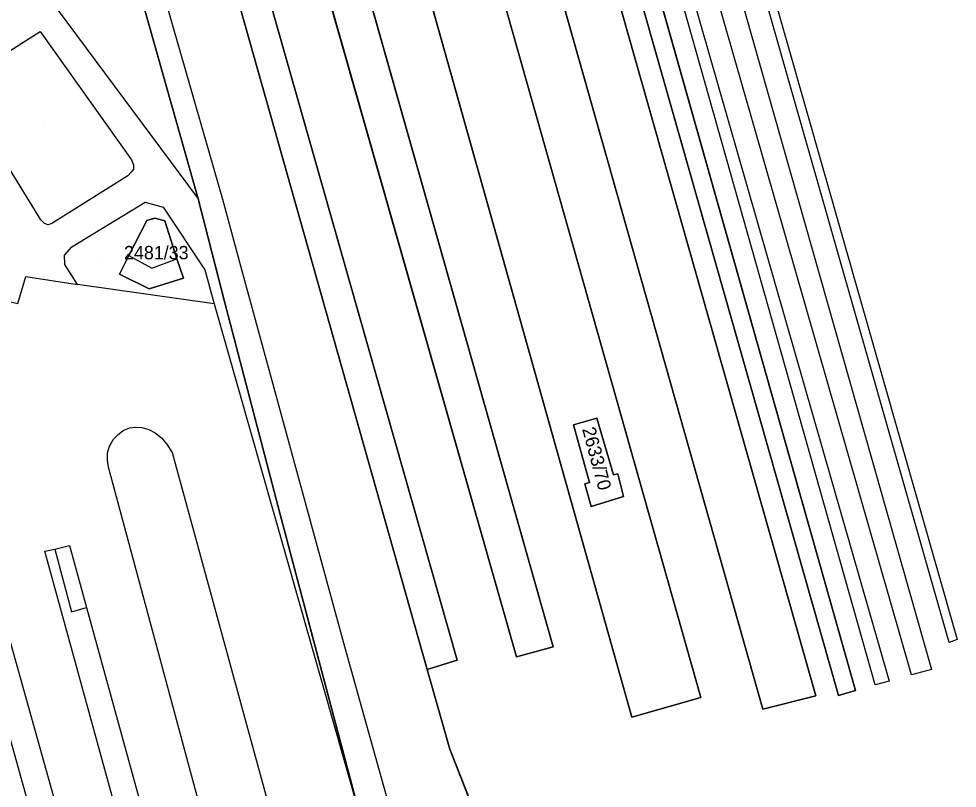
# Model space of a CAD drawing. Extents: x -263423 to -261326, y -1240067 to -1237864.
# Drawn here: x -262049.1 to -261908.6, y -1239587.9 to -1239472.8 of the extents above; entities that cross this region are included whole.
import ezdxf

# ---------------------------------------------------------------- set-up
doc = ezdxf.new("R2010")
doc.units = 0
for name, color, linetype in [('body_kn', 7, 'Continuous'), ('kladpar_druhypozemkov', 7, 'Continuous'), ('kladpar_hranice', 7, 'Continuous'), ('kladpar_parcelnecisla', 7, 'Continuous'), ('kladpar_plochy', 7, 'Continuous'), ('zappar_hrandruhpozemk', 7, 'Continuous')]:
    doc.layers.add(name, color=color, linetype=linetype)

msp = doc.modelspace()

# ---------------------------------------------------------------- linework, layer by layer
at = {"layer": 'body_kn'}
for p, q in [((-262045.88, -1239474.69), (-262045.88, -1239474.69)), ((-262032.19, -1239493.87), (-262032.19, -1239493.87)), ((-262031.93, -1239494.63), (-262031.93, -1239494.63)), ((-262031.93, -1239495.27), (-262031.93, -1239495.27)), ((-262032.75, -1239496.29), (-262032.75, -1239496.29)), ((-262032.24, -1239495.71), (-262032.24, -1239495.71)), ((-262022.24, -1239499.73), (-262022.24, -1239499.73)), ((-262018.57, -1239499.76), (-262018.57, -1239499.76)), ((-262018.57, -1239499.76), (-262018.57, -1239499.76)), ((-262030.17, -1239500.24), (-262030.17, -1239500.24)), ((-262027.45, -1239500.96), (-262027.45, -1239500.96)), ((-262045.8, -1239502.85), (-262045.8, -1239502.85)), ((-262045.23, -1239503.42), (-262045.23, -1239503.42)), ((-262044.66, -1239503.62), (-262044.66, -1239503.62)), ((-262044.15, -1239503.43), (-262044.15, -1239503.43)), ((-262029.94, -1239502.97), (-262029.94, -1239502.97)), ((-262028.74, -1239502.6), (-262028.74, -1239502.6)), ((-262027.22, -1239502.99), (-262027.22, -1239502.99)), ((-262027.22, -1239502.99), (-262027.22, -1239502.99)), ((-262042.23, -1239508.15), (-262042.23, -1239508.15)), ((-262041.14, -1239506.88), (-262041.14, -1239506.88)), ((-262042.17, -1239509.54), (-262042.17, -1239509.54)), ((-262032.59, -1239508.22), (-262032.59, -1239508.22)), ((-262032.59, -1239508.22), (-262032.59, -1239508.22)), ((-262025.43, -1239508.72), (-262025.43, -1239508.72)), ((-262034.01, -1239511.01), (-262034.01, -1239511.01)), ((-262029.18, -1239510.09), (-262029.18, -1239510.09)), ((-262029.18, -1239510.09), (-262029.18, -1239510.09)), ((-262021.25, -1239510.35), (-262021.25, -1239510.35)), ((-262015.92, -1239509.75), (-262015.92, -1239509.75)), ((-262048.02, -1239511.34), (-262048.02, -1239511.34)), ((-262024.43, -1239511.59), (-262024.43, -1239511.59)), ((-262040.3, -1239512.54), (-262040.3, -1239512.54)), ((-262040.3, -1239512.54), (-262040.3, -1239512.54)), ((-262029.58, -1239513.2), (-262029.58, -1239513.2)), ((-262019.84, -1239515.44), (-262019.84, -1239515.44)), ((-262018.25, -1239515.26), (-262018.25, -1239515.26)), ((-261962.56, -1239532.53), (-261962.56, -1239532.53)), ((-261962.56, -1239532.53), (-261962.56, -1239532.53)), ((-262033.44, -1239534.39), (-262033.44, -1239534.39)), ((-262032.49, -1239534.01), (-262032.49, -1239534.01)), ((-262031.66, -1239533.89), (-262031.66, -1239533.89)), ((-262030.65, -1239533.96), (-262030.65, -1239533.96)), ((-262029.63, -1239534.23), (-262029.63, -1239534.23)), ((-262028.69, -1239534.74), (-262028.69, -1239534.74)), ((-261966.09, -1239533.52), (-261966.09, -1239533.52)), ((-262034.91, -1239535.71), (-262034.91, -1239535.71)), ((-262034.27, -1239535.02), (-262034.27, -1239535.02)), ((-262027.74, -1239535.51), (-262027.74, -1239535.51)), ((-262035.49, -1239536.72), (-262035.49, -1239536.72)), ((-262026.99, -1239536.41), (-262026.99, -1239536.41)), ((-262026.11, -1239537.68), (-262026.11, -1239537.68)), ((-262026.11, -1239537.68), (-262026.11, -1239537.68)), ((-262035.82, -1239538.81), (-262035.82, -1239538.81)), ((-262035.81, -1239537.73), (-262035.81, -1239537.73)), ((-262035.64, -1239539.9), (-262035.64, -1239539.9)), ((-261960.1, -1239541.05), (-261960.1, -1239541.05)), ((-261959.46, -1239540.87), (-261959.46, -1239540.87)), ((-261964.36, -1239542.38), (-261964.36, -1239542.38)), ((-261963.68, -1239542.19), (-261963.68, -1239542.19)), ((-261958.59, -1239544.28), (-261958.59, -1239544.28)), ((-261963.42, -1239545.77), (-261963.42, -1239545.77)), ((-262010.02, -1239546.77), (-262010.02, -1239546.77)), ((-262041.51, -1239551.6), (-262041.51, -1239551.6)), ((-262045.2, -1239552.46), (-262045.2, -1239552.46)), ((-262045.2, -1239552.46), (-262045.2, -1239552.46)), ((-262043.67, -1239552.15), (-262043.67, -1239552.15)), ((-262043.67, -1239552.15), (-262043.67, -1239552.15)), ((-262041.21, -1239561.51), (-262041.21, -1239561.51)), ((-262038.93, -1239560.89), (-262038.93, -1239560.89)), ((-262038.93, -1239560.89), (-262038.93, -1239560.89)), ((-261908.65, -1239565.68), (-261908.65, -1239565.68)), ((-261908.65, -1239565.68), (-261908.65, -1239565.68)), ((-262000.36, -1239566.73), (-262000.36, -1239566.73)), ((-261969.12, -1239566.77), (-261969.12, -1239566.77)), ((-261969.12, -1239566.77), (-261969.12, -1239566.77)), ((-261909.86, -1239566.12), (-261909.86, -1239566.12)), ((-261909.86, -1239566.12), (-261909.86, -1239566.12)), ((-261974.58, -1239568.27), (-261974.58, -1239568.27)), ((-261983.5, -1239568.76), (-261983.5, -1239568.76)), ((-261987.99, -1239570.16), (-261987.99, -1239570.16)), ((-261915.48, -1239570.96), (-261915.48, -1239570.96)), ((-261915.48, -1239570.96), (-261915.48, -1239570.96)), ((-261912.49, -1239570.16), (-261912.49, -1239570.16)), ((-261912.49, -1239570.16), (-261912.49, -1239570.16)), ((-261920.95, -1239572.44), (-261920.95, -1239572.44)), ((-261920.95, -1239572.44), (-261920.95, -1239572.44)), ((-261918.85, -1239571.89), (-261918.85, -1239571.89)), ((-261918.85, -1239571.89), (-261918.85, -1239571.89)), ((-261929.83, -1239574.1), (-261929.83, -1239574.1)), ((-261926.4, -1239574.07), (-261926.4, -1239574.07)), ((-261923.86, -1239573.32), (-261923.86, -1239573.32)), ((-261923.86, -1239573.32), (-261923.86, -1239573.32)), ((-261947.03, -1239574.35), (-261947.03, -1239574.35)), ((-261947.03, -1239574.35), (-261947.03, -1239574.35)), ((-261937.76, -1239576.09), (-261937.76, -1239576.09)), ((-261957.35, -1239577.3), (-261957.35, -1239577.3)), ((-261984.6, -1239582.08), (-261984.6, -1239582.08))]:
    msp.add_line(p, q, dxfattribs=at)
at = {"layer": 'kladpar_druhypozemkov'}
for p, q in [((-262045.24, -1239488.49), (-262045.24, -1239488.49)), ((-262028.62, -1239506.66), (-262028.62, -1239506.66)), ((-262036.69, -1239508.92), (-262036.69, -1239508.92)), ((-261964.48, -1239534.17), (-261964.48, -1239534.17))]:
    msp.add_line(p, q, dxfattribs=at)
at = {"layer": 'kladpar_hranice'}
msp.add_line((-262060.61, -1239172.5), (-261947.03, -1239574.35), dxfattribs=at)
for points in [[(-261926.4, -1239574.07), (-261923.86, -1239573.32), (-262000.7, -1239301.44), (-262002.96, -1239302.03), (-262000.33, -1239311.23), (-262004.45, -1239312.3), (-262007.68, -1239305.2), (-262047.14, -1239165.37), (-262053.47, -1239167.16), (-261937.76, -1239576.09), (-261929.83, -1239574.1), (-261972.86, -1239422.29), (-261969.75, -1239421.44), (-261926.4, -1239574.07)], [(-261923.86, -1239573.32), (-261926.4, -1239574.07), (-261969.75, -1239421.44), (-261972.86, -1239422.29), (-261929.83, -1239574.1), (-261937.76, -1239576.09), (-262053.47, -1239167.16), (-262047.14, -1239165.37), (-262007.68, -1239305.2), (-262004.45, -1239312.3), (-262000.33, -1239311.23), (-262002.96, -1239302.03), (-262000.7, -1239301.44), (-261923.86, -1239573.32)], [(-261947.03, -1239574.35), (-262060.61, -1239172.5), (-262070.24, -1239175.71), (-261957.35, -1239577.3), (-261947.03, -1239574.35)], [(-261947.03, -1239574.35), (-261957.35, -1239577.3), (-262070.24, -1239175.71), (-262060.61, -1239172.5)], [(-261962.94, -1239636.94), (-261984.6, -1239582.08), (-261987.99, -1239570.16), (-261983.5, -1239568.76), (-262020.88, -1239437.04), (-262012.64, -1239434.66), (-261974.58, -1239568.27), (-261969.12, -1239566.77), (-262077.72, -1239183.39)], [(-262077.72, -1239183.39), (-261969.12, -1239566.77)], [(-261969.12, -1239566.77), (-261974.58, -1239568.27), (-262012.64, -1239434.66), (-262020.88, -1239437.04), (-261983.5, -1239568.76), (-261987.99, -1239570.16), (-262024.79, -1239439.8), (-262026.34, -1239434.3), (-262025.67, -1239434.11), (-262029.92, -1239420.82), (-262025.28, -1239419.52), (-262025.9, -1239417.33), (-262022.05, -1239416.25), (-262027.03, -1239398.49), (-262030.88, -1239399.57), (-262051.05, -1239327.64)], [(-261997.54, -1239593.87), (-262010.02, -1239546.77), (-262018.25, -1239515.26), (-262022.24, -1239499.73), (-262034.85, -1239455.03), (-262037.65, -1239453.57), (-262038.5, -1239450.51), (-262034.46, -1239449.25), (-262034.02, -1239449.08), (-262031.38, -1239448.15), (-262027.51, -1239446.99), (-262027.07, -1239446.47), (-262026.77, -1239446.38), (-262026.3, -1239442.17), (-262024.79, -1239439.8), (-261987.99, -1239570.16), (-261984.6, -1239582.08), (-261962.94, -1239636.94)], [(-262049.1, -1239451.77), (-262044.02, -1239449.25), (-262037.65, -1239453.57), (-262034.85, -1239455.03), (-262022.24, -1239499.73), (-262018.25, -1239515.26), (-262010.02, -1239546.77), (-261997.54, -1239593.87)], [(-262027.22, -1239502.99), (-262025.43, -1239508.72), (-262024.43, -1239511.59), (-262029.58, -1239513.2), (-262034.01, -1239511.01), (-262032.59, -1239508.22), (-262029.94, -1239502.97), (-262028.74, -1239502.6), (-262027.22, -1239502.99)], [(-262024.43, -1239511.59), (-262025.43, -1239508.72), (-262027.22, -1239502.99), (-262028.74, -1239502.6), (-262029.94, -1239502.97), (-262032.59, -1239508.22), (-262034.01, -1239511.01), (-262029.58, -1239513.2), (-262024.43, -1239511.59)], [(-261962.56, -1239532.53), (-261966.09, -1239533.52), (-261963.68, -1239542.19), (-261964.36, -1239542.38), (-261963.42, -1239545.77), (-261958.59, -1239544.28), (-261959.46, -1239540.87), (-261960.1, -1239541.05), (-261962.56, -1239532.53)], [(-261962.56, -1239532.53), (-261960.1, -1239541.05), (-261959.46, -1239540.87), (-261958.59, -1239544.28), (-261963.42, -1239545.77), (-261964.36, -1239542.38), (-261963.68, -1239542.19), (-261966.09, -1239533.52), (-261962.56, -1239532.53)]]:
    msp.add_lwpolyline(points, dxfattribs=at)
at = {"layer": 'kladpar_plochy'}
for p, q in [((-262053.47, -1239167.16), (-261937.76, -1239576.09)), ((-261947.03, -1239574.35), (-262060.61, -1239172.5)), ((-262060.61, -1239172.5), (-261947.03, -1239574.35)), ((-262070.24, -1239175.71), (-261957.35, -1239577.3)), ((-261957.35, -1239577.3), (-262070.24, -1239175.71)), ((-261969.12, -1239566.77), (-262077.72, -1239183.39)), ((-261923.86, -1239573.32), (-262000.7, -1239301.44)), ((-261929.83, -1239574.1), (-261972.86, -1239422.29)), ((-261969.75, -1239421.44), (-261926.4, -1239574.07)), ((-262012.64, -1239434.66), (-261974.58, -1239568.27)), ((-261983.5, -1239568.76), (-262020.88, -1239437.04)), ((-262034.85, -1239455.03), (-262022.24, -1239499.73)), ((-262022.24, -1239499.73), (-262018.25, -1239515.26)), ((-262029.94, -1239502.97), (-262032.59, -1239508.22)), ((-262028.74, -1239502.6), (-262029.94, -1239502.97)), ((-262027.22, -1239502.99), (-262028.74, -1239502.6)), ((-262025.43, -1239508.72), (-262027.22, -1239502.99)), ((-262032.59, -1239508.22), (-262034.01, -1239511.01)), ((-262024.43, -1239511.59), (-262025.43, -1239508.72)), ((-262034.01, -1239511.01), (-262029.58, -1239513.2)), ((-262029.58, -1239513.2), (-262024.43, -1239511.59)), ((-262018.25, -1239515.26), (-262010.02, -1239546.77)), ((-261962.56, -1239532.53), (-261966.09, -1239533.52)), ((-261960.1, -1239541.05), (-261962.56, -1239532.53)), ((-261966.09, -1239533.52), (-261963.68, -1239542.19)), ((-261959.46, -1239540.87), (-261960.1, -1239541.05)), ((-261958.59, -1239544.28), (-261959.46, -1239540.87)), ((-261963.68, -1239542.19), (-261964.36, -1239542.38)), ((-261964.36, -1239542.38), (-261963.42, -1239545.77)), ((-261963.42, -1239545.77), (-261958.59, -1239544.28)), ((-262010.02, -1239546.77), (-261997.54, -1239593.87)), ((-261974.58, -1239568.27), (-261969.12, -1239566.77)), ((-261987.99, -1239570.16), (-261983.5, -1239568.76)), ((-261984.6, -1239582.08), (-261987.99, -1239570.16)), ((-261937.76, -1239576.09), (-261929.83, -1239574.1)), ((-261926.4, -1239574.07), (-261923.86, -1239573.32)), ((-261957.35, -1239577.3), (-261947.03, -1239574.35)), ((-261947.03, -1239574.35), (-261957.35, -1239577.3)), ((-261962.94, -1239636.94), (-261984.6, -1239582.08))]:
    msp.add_line(p, q, dxfattribs=at)
for points in [[(-261923.86, -1239573.32), (-261926.4, -1239574.07), (-261969.75, -1239421.44), (-261972.86, -1239422.29), (-261929.83, -1239574.1), (-261937.76, -1239576.09), (-262053.47, -1239167.16), (-262047.14, -1239165.37), (-262007.68, -1239305.2), (-262004.45, -1239312.3), (-262000.33, -1239311.23), (-262002.96, -1239302.03), (-262000.7, -1239301.44)], [(-262027.22, -1239502.99), (-262025.43, -1239508.72), (-262024.43, -1239511.59), (-262029.58, -1239513.2), (-262034.01, -1239511.01), (-262032.59, -1239508.22), (-262029.94, -1239502.97), (-262028.74, -1239502.6)], [(-261962.56, -1239532.53), (-261960.1, -1239541.05), (-261959.46, -1239540.87), (-261958.59, -1239544.28), (-261963.42, -1239545.77), (-261964.36, -1239542.38), (-261963.68, -1239542.19), (-261966.09, -1239533.52)]]:
    msp.add_lwpolyline(points, close=True, dxfattribs=at)
for points in [[(-262077.72, -1239183.39), (-261969.12, -1239566.77), (-261974.58, -1239568.27), (-262012.64, -1239434.66), (-262020.88, -1239437.04), (-261983.5, -1239568.76), (-261987.99, -1239570.16), (-262024.79, -1239439.8), (-262026.34, -1239434.3), (-262025.67, -1239434.11), (-262029.92, -1239420.82), (-262025.28, -1239419.52), (-262025.9, -1239417.33), (-262022.05, -1239416.25), (-262027.03, -1239398.49), (-262030.88, -1239399.57), (-262051.05, -1239327.64)], [(-261997.54, -1239593.87), (-262010.02, -1239546.77), (-262018.25, -1239515.26), (-262022.24, -1239499.73), (-262034.85, -1239455.03), (-262037.65, -1239453.57), (-262038.5, -1239450.51), (-262034.46, -1239449.25), (-262034.02, -1239449.08), (-262031.38, -1239448.15), (-262027.51, -1239446.99), (-262027.07, -1239446.47), (-262026.77, -1239446.38), (-262026.3, -1239442.17), (-262024.79, -1239439.8), (-261987.99, -1239570.16), (-261984.6, -1239582.08), (-261962.94, -1239636.94)]]:
    msp.add_lwpolyline(points, dxfattribs=at)
at = {"layer": 'zappar_hrandruhpozemk'}
for p, q in [((-262055.46, -1239454.92), (-262022.24, -1239499.73)), ((-262030.71, -1239457.68), (-262018.57, -1239499.76)), ((-262032.75, -1239496.29), (-262044.15, -1239503.43)), ((-262027.45, -1239500.96), (-262021.25, -1239510.35)), ((-262032.59, -1239508.22), (-262029.18, -1239510.09)), ((-262029.18, -1239510.09), (-262025.43, -1239508.72)), ((-262021.25, -1239510.35), (-262019.84, -1239515.44)), ((-262019.84, -1239515.44), (-262040.3, -1239512.54)), ((-262019.84, -1239515.44), (-261997.54, -1239593.87)), ((-262026.11, -1239537.68), (-261999.35, -1239635.59)), ((-262009.44, -1239637.04), (-262035.64, -1239539.9)), ((-262043.67, -1239552.15), (-262041.21, -1239561.51)), ((-262041.21, -1239561.51), (-262038.93, -1239560.89)), ((-262038.93, -1239560.89), (-262016.09, -1239643.97)), ((-262050.87, -1239564.23), (-262027.72, -1239646.8)), ((-261908.65, -1239565.68), (-261909.86, -1239566.12)), ((-262000.36, -1239566.73), (-261992.91, -1239593.34)), ((-261912.49, -1239570.16), (-261915.48, -1239570.96)), ((-261918.85, -1239571.89), (-261920.95, -1239572.44))]:
    msp.add_line(p, q, dxfattribs=at)
for points in [[(-261915.48, -1239570.96), (-261959.38, -1239417.96), (-261989.67, -1239310.07)], [(-261986.44, -1239309.03), (-261955.96, -1239417.05), (-261912.49, -1239570.16)], [(-261920.95, -1239572.44), (-261964.25, -1239419.14), (-261994.61, -1239310.74)], [(-261993.28, -1239310.41), (-261962.79, -1239418.81), (-261918.85, -1239571.89)], [(-261909.86, -1239566.12), (-261952.73, -1239415.76), (-261980.25, -1239317.01)], [(-261978.99, -1239316.71), (-261951.4, -1239415.62), (-261908.65, -1239565.68)], [(-262058.32, -1239482.54), (-262045.88, -1239474.69), (-262032.19, -1239493.87), (-262031.93, -1239494.63), (-262031.93, -1239495.27), (-262032.24, -1239495.71), (-262032.75, -1239496.29)], [(-262044.15, -1239503.43), (-262044.66, -1239503.62), (-262045.23, -1239503.42), (-262045.8, -1239502.85), (-262058.32, -1239482.54)], [(-262018.57, -1239499.76), (-262015.92, -1239509.75), (-262000.36, -1239566.73)], [(-262040.3, -1239512.54), (-262042.17, -1239509.54), (-262042.23, -1239508.15), (-262041.14, -1239506.88), (-262030.17, -1239500.24), (-262027.45, -1239500.96)], [(-262072.44, -1239526.52), (-262068.58, -1239527.56), (-262067.59, -1239523.51), (-262063.61, -1239524.49), (-262062.62, -1239520.37), (-262058.57, -1239521.42), (-262057.65, -1239517.49), (-262054.1, -1239518.28), (-262053.31, -1239514.47), (-262049.2, -1239515.4), (-262048.02, -1239511.34), (-262040.3, -1239512.54)], [(-262035.64, -1239539.9), (-262035.82, -1239538.81), (-262035.81, -1239537.73), (-262035.49, -1239536.72), (-262034.91, -1239535.71), (-262034.27, -1239535.02), (-262033.44, -1239534.39), (-262032.49, -1239534.01), (-262031.66, -1239533.89), (-262030.65, -1239533.96), (-262029.63, -1239534.23), (-262028.69, -1239534.74), (-262027.74, -1239535.51), (-262026.99, -1239536.41), (-262026.11, -1239537.68)], [(-262045.2, -1239552.46), (-262043.67, -1239552.15), (-262041.51, -1239551.6), (-262038.93, -1239560.89)], [(-262016.09, -1239643.97), (-262016.04, -1239644.61), (-262016.17, -1239645.05), (-262016.42, -1239645.56), (-262016.81, -1239645.87), (-262017.32, -1239646.06), (-262017.83, -1239646.18), (-262018.33, -1239646.18), (-262018.84, -1239646.04), (-262019.28, -1239645.66), (-262019.72, -1239645.09), (-262019.9, -1239644.51), (-262045.2, -1239552.46)], [(-262027.72, -1239646.8), (-262027.6, -1239647.5), (-262027.73, -1239648.13), (-262028.12, -1239648.64), (-262028.57, -1239649.08), (-262029.01, -1239649.2), (-262029.58, -1239649.33), (-262030.09, -1239649.26), (-262030.72, -1239648.94), (-262031.1, -1239648.55), (-262031.54, -1239647.98), (-262057.21, -1239556.11)]]:
    msp.add_lwpolyline(points, dxfattribs=at)

# ---------------------------------------------------------------- texts
at = {"layer": 'kladpar_parcelnecisla'}
msp.add_text('2481/33', height=2, dxfattribs=at).set_placement((-262033.33, -1239508.77))
msp.add_text('2633/70', height=2, rotation=285, dxfattribs=at).set_placement((-261964.79, -1239534.17))

doc.saveas('drawing.dxf')
